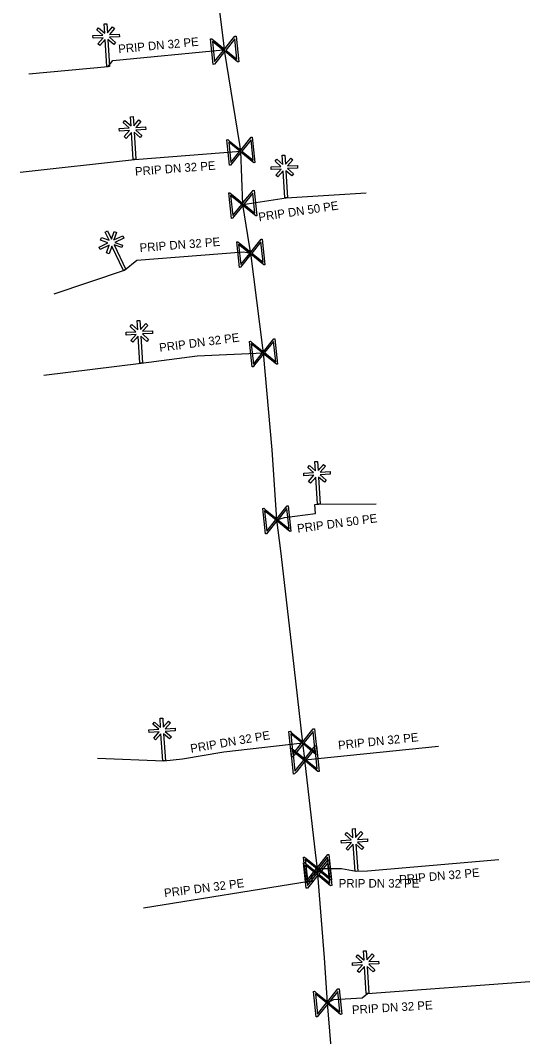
# Model space of a CAD drawing. Extents: x -643842 to -636370, y -1119190 to -1110210.
# Drawn here: x -640933.1 to -640903.3, y -1114550.9 to -1114491.5 of the extents above; entities that cross this region are included whole.
import ezdxf

# ---------------------------------------------------------------- set-up
doc = ezdxf.new("R2010")
doc.units = 0
for name, color, linetype in [('2', 7, 'Continuous'), ('22', 7, 'Continuous'), ('Level 16', 7, 'Continuous'), ('Level 21', 7, 'Continuous'), ('Level 23', 7, 'Continuous')]:
    doc.layers.add(name, color=color, linetype=linetype)

msp = doc.modelspace()

# ---------------------------------------------------------------- linework, layer by layer
at = {"layer": '2'}
for points in [[(-640928.127, -1114492.218), (-640928.16, -1114491.679), (-640928.004, -1114491.67), (-640927.971, -1114492.203), (-640927.662, -1114491.852), (-640927.545, -1114491.956), (-640927.852, -1114492.305), (-640927.277, -1114492.269), (-640927.268, -1114492.425), (-640927.852, -1114492.461), (-640927.497, -1114492.775), (-640927.6, -1114492.891), (-640927.948, -1114492.585), (-640927.85, -1114494.165), (-640928.006, -1114494.175), (-640928.104, -1114492.59), (-640928.416, -1114492.944), (-640928.532, -1114492.84), (-640928.219, -1114492.484), (-640928.803, -1114492.52), (-640928.812, -1114492.364), (-640928.239, -1114492.329), (-640928.585, -1114492.021), (-640928.483, -1114491.905), (-640928.127, -1114492.218)], [(-640926.587, -1114497.648), (-640926.62, -1114497.109), (-640926.464, -1114497.1), (-640926.431, -1114497.633), (-640926.122, -1114497.282), (-640926.005, -1114497.386), (-640926.312, -1114497.735), (-640925.737, -1114497.699), (-640925.728, -1114497.855), (-640926.312, -1114497.891), (-640925.957, -1114498.205), (-640926.06, -1114498.321), (-640926.408, -1114498.015), (-640926.31, -1114499.595), (-640926.466, -1114499.605), (-640926.564, -1114498.02), (-640926.876, -1114498.374), (-640926.992, -1114498.27), (-640926.679, -1114497.914), (-640927.263, -1114497.95), (-640927.272, -1114497.794), (-640926.699, -1114497.759), (-640927.045, -1114497.451), (-640926.943, -1114497.335), (-640926.587, -1114497.648)], [(-640917.707, -1114499.898), (-640917.74, -1114499.359), (-640917.584, -1114499.35), (-640917.551, -1114499.883), (-640917.242, -1114499.532), (-640917.125, -1114499.636), (-640917.432, -1114499.985), (-640916.857, -1114499.949), (-640916.848, -1114500.105), (-640917.432, -1114500.141), (-640917.077, -1114500.455), (-640917.18, -1114500.571), (-640917.528, -1114500.265), (-640917.43, -1114501.845), (-640917.586, -1114501.855), (-640917.684, -1114500.27), (-640917.996, -1114500.624), (-640918.112, -1114500.52), (-640917.799, -1114500.164), (-640918.383, -1114500.2), (-640918.392, -1114500.044), (-640917.819, -1114500.009), (-640918.165, -1114499.701), (-640918.063, -1114499.585), (-640917.707, -1114499.898)], [(-640927.873, -1114504.334), (-640928.106, -1114503.847), (-640927.965, -1114503.78), (-640927.735, -1114504.262), (-640927.579, -1114503.82), (-640927.432, -1114503.873), (-640927.586, -1114504.312), (-640927.067, -1114504.063), (-640926.999, -1114504.204), (-640927.528, -1114504.457), (-640927.081, -1114504.614), (-640927.133, -1114504.76), (-640927.57, -1114504.607), (-640926.887, -1114506.035), (-640927.028, -1114506.103), (-640927.713, -1114504.67), (-640927.869, -1114505.115), (-640928.016, -1114505.062), (-640927.859, -1114504.615), (-640928.387, -1114504.867), (-640928.454, -1114504.726), (-640927.936, -1114504.478), (-640928.372, -1114504.323), (-640928.321, -1114504.177), (-640927.873, -1114504.334)], [(-640926.187, -1114509.568), (-640926.22, -1114509.029), (-640926.064, -1114509.02), (-640926.031, -1114509.553), (-640925.722, -1114509.202), (-640925.605, -1114509.306), (-640925.912, -1114509.655), (-640925.337, -1114509.619), (-640925.328, -1114509.775), (-640925.912, -1114509.811), (-640925.557, -1114510.125), (-640925.66, -1114510.241), (-640926.008, -1114509.935), (-640925.91, -1114511.515), (-640926.066, -1114511.525), (-640926.164, -1114509.94), (-640926.476, -1114510.294), (-640926.592, -1114510.19), (-640926.279, -1114509.834), (-640926.863, -1114509.87), (-640926.872, -1114509.714), (-640926.299, -1114509.679), (-640926.645, -1114509.371), (-640926.543, -1114509.255), (-640926.187, -1114509.568)], [(-640915.797, -1114517.808), (-640915.83, -1114517.269), (-640915.674, -1114517.26), (-640915.641, -1114517.793), (-640915.332, -1114517.442), (-640915.215, -1114517.546), (-640915.522, -1114517.895), (-640914.947, -1114517.859), (-640914.938, -1114518.015), (-640915.522, -1114518.051), (-640915.167, -1114518.365), (-640915.27, -1114518.481), (-640915.618, -1114518.175), (-640915.52, -1114519.755), (-640915.676, -1114519.765), (-640915.774, -1114518.18), (-640916.086, -1114518.534), (-640916.202, -1114518.43), (-640915.889, -1114518.074), (-640916.473, -1114518.11), (-640916.482, -1114517.954), (-640915.909, -1114517.919), (-640916.255, -1114517.611), (-640916.153, -1114517.495), (-640915.797, -1114517.808)], [(-640924.857, -1114532.818), (-640924.89, -1114532.279), (-640924.734, -1114532.27), (-640924.701, -1114532.803), (-640924.392, -1114532.452), (-640924.275, -1114532.556), (-640924.582, -1114532.905), (-640924.007, -1114532.869), (-640923.998, -1114533.025), (-640924.582, -1114533.061), (-640924.227, -1114533.375), (-640924.33, -1114533.491), (-640924.678, -1114533.185), (-640924.58, -1114534.765), (-640924.736, -1114534.775), (-640924.834, -1114533.19), (-640925.146, -1114533.544), (-640925.262, -1114533.44), (-640924.949, -1114533.084), (-640925.533, -1114533.12), (-640925.542, -1114532.964), (-640924.969, -1114532.929), (-640925.315, -1114532.621), (-640925.213, -1114532.505), (-640924.857, -1114532.818)], [(-640913.607, -1114539.278), (-640913.64, -1114538.739), (-640913.484, -1114538.73), (-640913.451, -1114539.263), (-640913.142, -1114538.912), (-640913.025, -1114539.016), (-640913.332, -1114539.365), (-640912.757, -1114539.329), (-640912.748, -1114539.485), (-640913.332, -1114539.521), (-640912.977, -1114539.835), (-640913.08, -1114539.951), (-640913.428, -1114539.645), (-640913.33, -1114541.225), (-640913.486, -1114541.235), (-640913.584, -1114539.65), (-640913.896, -1114540.004), (-640914.012, -1114539.9), (-640913.699, -1114539.544), (-640914.283, -1114539.58), (-640914.292, -1114539.424), (-640913.719, -1114539.389), (-640914.065, -1114539.081), (-640913.963, -1114538.965), (-640913.607, -1114539.278)], [(-640912.957, -1114546.428), (-640912.99, -1114545.889), (-640912.834, -1114545.88), (-640912.801, -1114546.413), (-640912.492, -1114546.062), (-640912.375, -1114546.166), (-640912.682, -1114546.515), (-640912.107, -1114546.479), (-640912.098, -1114546.635), (-640912.682, -1114546.671), (-640912.327, -1114546.985), (-640912.43, -1114547.101), (-640912.778, -1114546.795), (-640912.68, -1114548.375), (-640912.836, -1114548.385), (-640912.934, -1114546.8), (-640913.246, -1114547.154), (-640913.362, -1114547.05), (-640913.049, -1114546.694), (-640913.633, -1114546.73), (-640913.642, -1114546.574), (-640913.069, -1114546.539), (-640913.415, -1114546.231), (-640913.313, -1114546.115), (-640912.957, -1114546.428)]]:
    msp.add_lwpolyline(points, dxfattribs=at)
at = {"layer": 'Level 16'}
for points in [[(-640921.778, -1114494.044), (-640921.934, -1114492.552), (-640921.868, -1114492.545), (-640921.771, -1114492.629), (-640921.118, -1114493.158), (-640920.507, -1114492.403), (-640920.442, -1114492.396), (-640920.286, -1114493.888), (-640920.352, -1114493.895), (-640921.105, -1114493.281), (-640921.633, -1114493.934), (-640921.713, -1114494.037), (-640921.778, -1114494.044)], [(-640921.701, -1114493.877), (-640921.173, -1114493.226), (-640921.824, -1114492.699), (-640921.701, -1114493.877)], [(-640920.519, -1114492.557), (-640921.05, -1114493.213), (-640920.396, -1114493.742), (-640920.519, -1114492.557)], [(-640920.828, -1114499.944), (-640920.984, -1114498.452), (-640920.918, -1114498.445), (-640920.821, -1114498.529), (-640920.168, -1114499.058), (-640919.557, -1114498.303), (-640919.492, -1114498.296), (-640919.336, -1114499.788), (-640919.402, -1114499.795), (-640920.155, -1114499.181), (-640920.683, -1114499.834), (-640920.763, -1114499.937), (-640920.828, -1114499.944)], [(-640920.751, -1114499.777), (-640920.223, -1114499.126), (-640920.874, -1114498.599), (-640920.751, -1114499.777)], [(-640919.569, -1114498.457), (-640920.1, -1114499.113), (-640919.446, -1114499.642), (-640919.569, -1114498.457)], [(-640920.718, -1114503.054), (-640920.874, -1114501.562), (-640920.808, -1114501.555), (-640920.711, -1114501.639), (-640920.058, -1114502.168), (-640919.447, -1114501.413), (-640919.382, -1114501.406), (-640919.226, -1114502.898), (-640919.292, -1114502.905), (-640920.045, -1114502.291), (-640920.573, -1114502.944), (-640920.653, -1114503.047), (-640920.718, -1114503.054)], [(-640920.641, -1114502.887), (-640920.113, -1114502.236), (-640920.764, -1114501.709), (-640920.641, -1114502.887)], [(-640919.459, -1114501.567), (-640919.99, -1114502.223), (-640919.336, -1114502.752), (-640919.459, -1114501.567)], [(-640920.248, -1114505.914), (-640920.404, -1114504.422), (-640920.338, -1114504.415), (-640920.241, -1114504.499), (-640919.588, -1114505.028), (-640918.977, -1114504.273), (-640918.912, -1114504.266), (-640918.756, -1114505.758), (-640918.822, -1114505.765), (-640919.575, -1114505.151), (-640920.103, -1114505.804), (-640920.183, -1114505.907), (-640920.248, -1114505.914)], [(-640920.171, -1114505.747), (-640919.643, -1114505.096), (-640920.294, -1114504.569), (-640920.171, -1114505.747)], [(-640918.989, -1114504.427), (-640919.52, -1114505.083), (-640918.866, -1114505.612), (-640918.989, -1114504.427)], [(-640919.508, -1114511.734), (-640919.664, -1114510.242), (-640919.598, -1114510.235), (-640919.501, -1114510.319), (-640918.848, -1114510.848), (-640918.237, -1114510.093), (-640918.172, -1114510.086), (-640918.016, -1114511.578), (-640918.082, -1114511.585), (-640918.835, -1114510.971), (-640919.363, -1114511.624), (-640919.443, -1114511.727), (-640919.508, -1114511.734)], [(-640919.431, -1114511.567), (-640918.903, -1114510.916), (-640919.554, -1114510.389), (-640919.431, -1114511.567)], [(-640918.249, -1114510.247), (-640918.78, -1114510.903), (-640918.126, -1114511.432), (-640918.249, -1114510.247)], [(-640918.728, -1114521.504), (-640918.884, -1114520.012), (-640918.818, -1114520.005), (-640918.721, -1114520.089), (-640918.068, -1114520.618), (-640917.457, -1114519.863), (-640917.392, -1114519.856), (-640917.236, -1114521.348), (-640917.302, -1114521.355), (-640918.055, -1114520.741), (-640918.583, -1114521.394), (-640918.663, -1114521.497), (-640918.728, -1114521.504)], [(-640918.651, -1114521.337), (-640918.123, -1114520.686), (-640918.774, -1114520.159), (-640918.651, -1114521.337)], [(-640917.469, -1114520.017), (-640918, -1114520.673), (-640917.346, -1114521.202), (-640917.469, -1114520.017)], [(-640917.198, -1114534.544), (-640917.354, -1114533.052), (-640917.288, -1114533.045), (-640917.191, -1114533.129), (-640916.538, -1114533.658), (-640915.927, -1114532.903), (-640915.862, -1114532.896), (-640915.706, -1114534.388), (-640915.772, -1114534.395), (-640916.525, -1114533.781), (-640917.053, -1114534.434), (-640917.133, -1114534.537), (-640917.198, -1114534.544)], [(-640917.121, -1114534.377), (-640916.593, -1114533.726), (-640917.244, -1114533.199), (-640917.121, -1114534.377)], [(-640915.939, -1114533.057), (-640916.47, -1114533.713), (-640915.816, -1114534.242), (-640915.939, -1114533.057)], [(-640917.082, -1114535.542), (-640917.238, -1114534.05), (-640917.172, -1114534.043), (-640917.075, -1114534.127), (-640916.422, -1114534.656), (-640915.811, -1114533.901), (-640915.746, -1114533.894), (-640915.59, -1114535.386), (-640915.656, -1114535.393), (-640916.409, -1114534.779), (-640916.937, -1114535.432), (-640917.017, -1114535.535), (-640917.082, -1114535.542)], [(-640917.005, -1114535.375), (-640916.477, -1114534.724), (-640917.128, -1114534.197), (-640917.005, -1114535.375)], [(-640915.823, -1114534.055), (-640916.354, -1114534.711), (-640915.7, -1114535.24), (-640915.823, -1114534.055)], [(-640916.348, -1114541.894), (-640916.504, -1114540.402), (-640916.438, -1114540.395), (-640916.341, -1114540.479), (-640915.688, -1114541.008), (-640915.077, -1114540.253), (-640915.012, -1114540.246), (-640914.856, -1114541.738), (-640914.922, -1114541.745), (-640915.675, -1114541.131), (-640916.203, -1114541.784), (-640916.283, -1114541.887), (-640916.348, -1114541.894)], [(-640915.089, -1114540.407), (-640915.62, -1114541.063), (-640914.966, -1114541.592), (-640915.089, -1114540.407)], [(-640916.338, -1114542.224), (-640916.494, -1114540.732), (-640916.428, -1114540.725), (-640916.331, -1114540.809), (-640915.678, -1114541.338), (-640915.067, -1114540.583), (-640915.002, -1114540.576), (-640914.846, -1114542.068), (-640914.912, -1114542.075), (-640915.665, -1114541.461), (-640916.193, -1114542.114), (-640916.273, -1114542.217), (-640916.338, -1114542.224)], [(-640916.271, -1114541.727), (-640915.743, -1114541.076), (-640916.394, -1114540.549), (-640916.271, -1114541.727)], [(-640916.261, -1114542.057), (-640915.733, -1114541.406), (-640916.384, -1114540.879), (-640916.261, -1114542.057)], [(-640915.079, -1114540.737), (-640915.61, -1114541.393), (-640914.956, -1114541.922), (-640915.079, -1114540.737)], [(-640915.758, -1114549.744), (-640915.914, -1114548.252), (-640915.848, -1114548.245), (-640915.751, -1114548.329), (-640915.098, -1114548.858), (-640914.487, -1114548.103), (-640914.422, -1114548.096), (-640914.266, -1114549.588), (-640914.332, -1114549.595), (-640915.085, -1114548.981), (-640915.613, -1114549.634), (-640915.693, -1114549.737), (-640915.758, -1114549.744)], [(-640914.499, -1114548.257), (-640915.03, -1114548.913), (-640914.376, -1114549.442), (-640914.499, -1114548.257)], [(-640915.681, -1114549.577), (-640915.153, -1114548.926), (-640915.804, -1114548.399), (-640915.681, -1114549.577)]]:
    msp.add_lwpolyline(points, dxfattribs=at)
at = {"layer": 'Level 21'}
msp.add_lwpolyline([(-640914.83, -1114552.23), (-640915.09, -1114548.92), (-640915.28, -1114546.29), (-640915.67, -1114541.4), (-640915.68, -1114541.07), (-640915.768, -1114540.31), (-640916.414, -1114534.718), (-640916.458, -1114534.35), (-640916.53, -1114533.72), (-640917.147, -1114528.39), (-640917.83, -1114522.5), (-640918.06, -1114520.68), (-640918.34, -1114516.59), (-640918.84, -1114510.91), (-640918.878, -1114510.614), (-640919.58, -1114505.09), (-640919.65, -1114504.664), (-640920.05, -1114502.23), (-640920.16, -1114499.12), (-640920.223, -1114498.726), (-640921.11, -1114493.22), (-640921.16, -1114492.8), (-640921.8, -1114487.7)], dxfattribs=at)
at = {"layer": 'Level 23'}
for points in [[(-640927.93, -1114494.17), (-640927.65, -1114493.81), (-640921.2, -1114493.2), (-640921.11, -1114493.22)], [(-640932.572, -1114494.592), (-640927.93, -1114494.17)], [(-640926.39, -1114499.6), (-640920.16, -1114499.12)], [(-640933.063, -1114500.341), (-640926.39, -1114499.6)], [(-640920.05, -1114502.23), (-640917.51, -1114501.85)], [(-640917.51, -1114501.85), (-640912.826, -1114501.552)], [(-640926.96, -1114506.07), (-640926.24, -1114505.49), (-640920.01, -1114505.01), (-640919.58, -1114505.09)], [(-640931.087, -1114507.464), (-640926.96, -1114506.07)], [(-640925.99, -1114511.52), (-640922.71, -1114511.09), (-640918.84, -1114510.91)], [(-640931.682, -1114512.221), (-640925.99, -1114511.52)], [(-640918.06, -1114520.68), (-640917.61, -1114520.55), (-640915.8, -1114520.31), (-640915.84, -1114519.79), (-640915.6, -1114519.76)], [(-640915.6, -1114519.76), (-640912.249, -1114519.749)], [(-640924.66, -1114534.77), (-640923.57, -1114534.66), (-640921.15, -1114534.24), (-640916.53, -1114533.72)], [(-640916.414, -1114534.718), (-640908.594, -1114533.914)], [(-640928.551, -1114534.607), (-640924.66, -1114534.77)], [(-640915.68, -1114541.07), (-640914.27, -1114541.07), (-640913.41, -1114541.23)], [(-640913.41, -1114541.23), (-640912.752, -1114541.199), (-640905.064, -1114540.544)], [(-640916.17, -1114541.82), (-640915.97, -1114541.81), (-640916.03, -1114541.45), (-640915.67, -1114541.4)], [(-640916.17, -1114541.82), (-640925.856, -1114543.393)], [(-640912.76, -1114548.38), (-640903.269, -1114547.673)], [(-640915.09, -1114548.92), (-640914.72, -1114548.73), (-640913.07, -1114548.63), (-640912.76, -1114548.38)]]:
    msp.add_lwpolyline(points, dxfattribs=at)

# ---------------------------------------------------------------- texts
at = {"layer": '22'}
for s, rotation, p in [('PRIP DN 32 PE', 5.4026, (-640927.311, -1114493.397)), ('PRIP DN 32 PE', 4.40574, (-640926.336, -1114500.56)), ('PRIP DN 50 PE', 8.5087, (-640919.095, -1114503.227)), ('PRIP DN 32 PE', 4.40574, (-640926.066, -1114505.019)), ('PRIP DN 32 PE', 7.46874, (-640924.905, -1114510.862)), ('PRIP DN 50 PE', 7.55317, (-640916.838, -1114521.437)), ('PRIP DN 32 PE', 9.84582, (-640923.072, -1114534.307)), ('PRIP DN 32 PE', 5.87014, (-640914.449, -1114534.107)), ('PRIP DN 32 PE', 5.06512, (-640910.88, -1114541.96)), ('PRIP DN 32 PE', 7.35535, (-640924.619, -1114542.754)), ('PRIP DN 32 PE', 3.46823, (-640913.649, -1114549.581))]:
    msp.add_text(s, height=0.5, rotation=rotation, dxfattribs=at).set_placement(p)
msp.add_text('PRIP DN 32 PE', height=0.5, dxfattribs=at).set_placement((-640914.44, -1114542.183))

doc.saveas('drawing.dxf')
